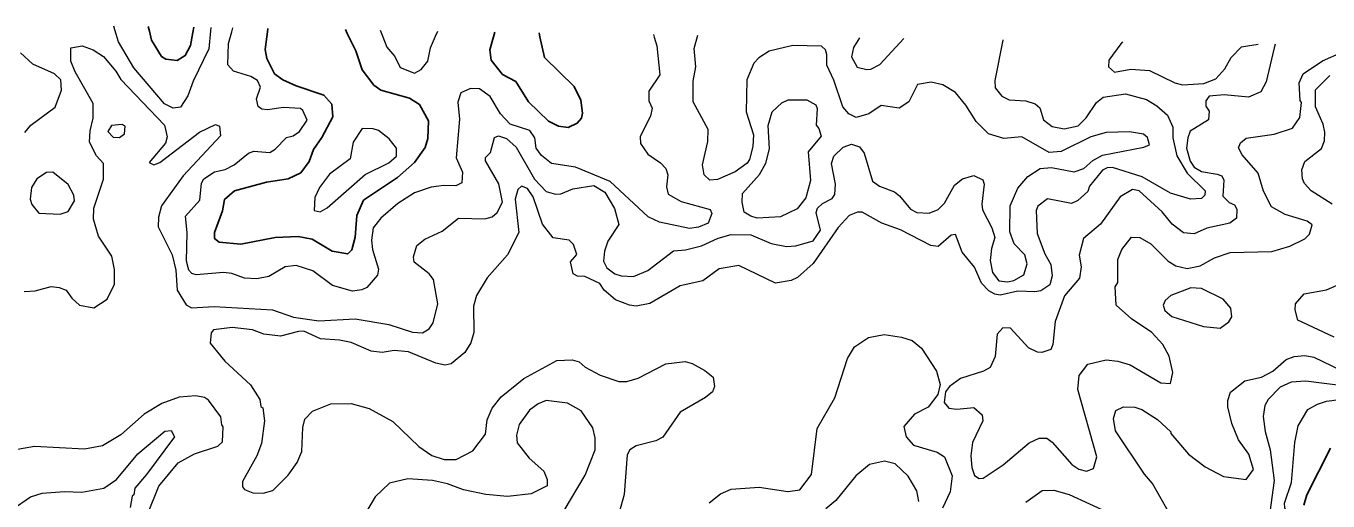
# Model space of a CAD drawing. Extents: x 763.2 to 816.8, y 7896.5 to 7952.7.
# Drawn here: x 796.15 to 801.26, y 7950.32 to 7952.18 of the extents above; entities that cross this region are included whole.
import ezdxf

# ---------------------------------------------------------------- set-up
doc = ezdxf.new("R2010")
doc.units = 0
doc.header["$LTSCALE"] = 0.064
doc.layers.add('1', color=7, linetype='Continuous', lineweight=25)
doc.layers.add('2', color=7, linetype='Continuous', lineweight=13)

msp = doc.modelspace()

# ---------------------------------------------------------------- linework, layer by layer
at = {"layer": '1'}
for points in [[(796.6316, 7952.1792), (796.6361, 7952.1607), (796.6445, 7952.1263), (796.6843, 7952.062), (796.7003, 7952.0515), (796.7454, 7952.0469), (796.777, 7952.0653), (796.7975, 7952.1045), (796.8065, 7952.1563), (796.81, 7952.1764)], [(797.1015, 7952.1719), (797.1012, 7952.1693), (797.0909, 7952.0891), (797.0976, 7952.054), (797.1266, 7951.9946), (797.1604, 7951.9705), (797.2115, 7951.9466), (797.3206, 7951.9098), (797.3515, 7951.8753), (797.3564, 7951.8255), (797.3134, 7951.7441), (797.2802, 7951.6971), (797.2634, 7951.651), (797.2302, 7951.6063), (797.1809, 7951.5827), (797.0955, 7951.5695), (796.9708, 7951.5358), (796.9314, 7951.5016), (796.9229, 7951.4566), (796.8921, 7951.3718), (796.8922, 7951.3482), (796.91, 7951.3342), (796.9953, 7951.3267), (797.13, 7951.3529), (797.2196, 7951.3561), (797.2747, 7951.3462), (797.3536, 7951.2988), (797.4148, 7951.2879), (797.4309, 7951.3045), (797.4437, 7951.3538), (797.4505, 7951.4392), (797.4767, 7951.4985), (797.6093, 7951.5875), (797.6768, 7951.6469), (797.7182, 7951.7047), (797.7282, 7951.7399), (797.7314, 7951.8101), (797.6956, 7951.8742), (797.6567, 7951.8987), (797.5447, 7951.9297), (797.5175, 7951.9502), (797.4707, 7952.0099), (797.4457, 7952.0836), (797.4128, 7952.1517), (797.4053, 7952.1672)], [(797.9914, 7952.158), (797.9835, 7952.1296), (797.9718, 7952.0878), (797.9775, 7952.0482), (798.0224, 7951.9914), (798.0736, 7951.9636), (798.1244, 7951.8839), (798.2026, 7951.8088), (798.2411, 7951.7886), (798.2796, 7951.7838), (798.3148, 7951.8001), (798.3315, 7951.8203), (798.3361, 7951.8402), (798.3296, 7951.8902), (798.3025, 7951.944), (798.1861, 7952.0585), (798.1688, 7952.1386), (798.1652, 7952.1552)], [(801.2713, 7950.5271), (801.1785, 7950.3439), (801.1665, 7950.3028)]]:
    msp.add_lwpolyline(points, dxfattribs=at)
at = {"layer": '2'}
for points in [[(796.8769, 7952.1754), (796.8758, 7952.1623), (796.8698, 7952.0925), (796.8078, 7951.9653), (796.7871, 7951.9082), (796.7586, 7951.863), (796.7296, 7951.8592), (796.6952, 7951.8765), (796.5754, 7952.0182), (796.5146, 7952.1191), (796.5008, 7952.167), (796.4967, 7952.1813)], [(797.0341, 7951.9842), (796.9665, 7952.005), (796.944, 7952.0299), (796.946, 7952.1131), (796.9592, 7952.1583), (796.9638, 7952.174)], [(798.6141, 7952.1482), (798.6172, 7952.1378), (798.6274, 7952.1034), (798.6387, 7951.9903), (798.5961, 7951.9256), (798.596, 7951.8878), (798.6088, 7951.8589), (798.6024, 7951.8281), (798.5615, 7951.7483), (798.563, 7951.7206), (798.5916, 7951.6795), (798.6412, 7951.6457), (798.6623, 7951.6228), (798.6699, 7951.5978), (798.6652, 7951.5511), (798.6715, 7951.5228), (798.7229, 7951.4932), (798.8365, 7951.462), (798.8437, 7951.4466), (798.8291, 7951.4089), (798.7913, 7951.3927), (798.7557, 7951.3876), (798.6377, 7951.4121), (798.5938, 7951.4339), (798.4448, 7951.5714), (798.3081, 7951.6286), (798.2144, 7951.6426), (798.1753, 7951.6736), (798.1535, 7951.7027), (798.1485, 7951.7429), (798.1296, 7951.7715), (798.0519, 7951.7963), (798.0139, 7951.8369), (797.974, 7951.9057), (797.9316, 7951.9351), (797.8966, 7951.9364), (797.8582, 7951.9195), (797.8466, 7951.8832), (797.853, 7951.8167), (797.8402, 7951.665), (797.8643, 7951.6084), (797.8626, 7951.5668), (797.8393, 7951.5551), (797.7914, 7951.5567), (797.7421, 7951.5502), (797.6764, 7951.5273), (797.611, 7951.4856), (797.5443, 7951.4285), (797.5149, 7951.3902), (797.5081, 7951.3421), (797.5114, 7951.3054), (797.5355, 7951.2278), (797.5318, 7951.2047), (797.4893, 7951.157), (797.47, 7951.147), (797.4332, 7951.1426), (797.3542, 7951.1638), (797.2773, 7951.2217), (797.2116, 7951.2428), (797.1685, 7951.2379), (797.1053, 7951.2002), (797.0584, 7951.1903), (797.0091, 7951.1935), (796.9591, 7951.2115), (796.9276, 7951.2148), (796.8193, 7951.206), (796.8033, 7951.2119), (796.791, 7951.225), (796.7817, 7951.26), (796.785, 7951.3727), (796.7785, 7951.436), (796.8341, 7951.4993), (796.8411, 7951.5648), (796.8501, 7951.5822), (796.8922, 7951.6102), (796.9333, 7951.6194), (796.9684, 7951.6369), (797.0246, 7951.6837), (797.0458, 7951.6912), (797.1085, 7951.6858), (797.1303, 7951.6985), (797.1738, 7951.745), (797.1998, 7951.7511), (797.2252, 7951.7674), (797.2549, 7951.8124), (797.2385, 7951.8504), (797.229, 7951.8578), (797.1619, 7951.8625), (797.0991, 7951.8527), (797.0774, 7951.8555), (797.0629, 7951.866), (797.0563, 7951.8962), (797.0723, 7951.9423), (797.061, 7951.9674), (797.0341, 7951.9842)], [(797.5422, 7952.165), (797.5518, 7952.1394), (797.5673, 7952.0982), (797.5992, 7952.0625), (797.6208, 7952.0183), (797.6767, 7951.9971), (797.7026, 7952.011), (797.7282, 7952.0435), (797.7387, 7952.0955), (797.7595, 7952.1418), (797.7683, 7952.1615)], [(799.9849, 7952.1267), (799.9847, 7952.1255), (799.9535, 7951.9685), (799.9553, 7951.9388), (799.9815, 7951.907), (800.0094, 7951.8922), (800.0758, 7951.8885), (800.1122, 7951.8758), (800.1307, 7951.8606), (800.1443, 7951.8137), (800.1789, 7951.7877), (800.2263, 7951.7788), (800.2807, 7951.7906), (800.3121, 7951.8219), (800.3527, 7951.8816), (800.3782, 7951.902), (800.4662, 7951.915), (800.5484, 7951.8936), (800.5899, 7951.8691), (800.6306, 7951.8322), (800.6517, 7951.7849), (800.652, 7951.7431), (800.6671, 7951.6728), (800.7079, 7951.6045), (800.7784, 7951.5356), (800.7778, 7951.5185), (800.7639, 7951.5054), (800.7216, 7951.5026), (800.6431, 7951.5259), (800.5313, 7951.5899), (800.4154, 7951.6273), (800.3941, 7951.6256), (800.3757, 7951.6158), (800.3251, 7951.5533), (800.3185, 7951.5328), (800.2799, 7951.4972), (800.2545, 7951.4862), (800.1606, 7951.5039), (800.122, 7951.4754), (800.1162, 7951.4588), (800.1191, 7951.3683), (800.1492, 7951.2889), (800.173, 7951.2467), (800.1785, 7951.202), (800.1698, 7951.1672), (800.1347, 7951.144), (800.1112, 7951.1394), (800.0438, 7951.1425), (799.974, 7951.1264), (799.9538, 7951.1297), (799.9301, 7951.1432), (799.9011, 7951.1733), (799.8744, 7951.2362), (799.8257, 7951.2949), (799.7988, 7951.364), (799.782, 7951.3622), (799.7307, 7951.317), (799.7026, 7951.3205), (799.5836, 7951.3824), (799.5108, 7951.4082), (799.4336, 7951.4513), (799.4151, 7951.4515), (799.3824, 7951.4391), (799.3394, 7951.3913), (799.2407, 7951.25), (799.1791, 7951.1961), (799.1547, 7951.1837), (799.0925, 7951.174), (798.9492, 7951.2423), (798.8721, 7951.2295), (798.8082, 7951.1831), (798.7191, 7951.1627), (798.6, 7951.0935), (798.5469, 7951.0839), (798.5197, 7951.0869), (798.4651, 7951.1077), (798.4213, 7951.1464), (798.4036, 7951.1718), (798.3454, 7951.2), (798.3161, 7951.2004), (798.299, 7951.2097), (798.2888, 7951.257), (798.3129, 7951.2861), (798.3, 7951.3249), (798.2831, 7951.3414), (798.22, 7951.3516), (798.1783, 7951.4046), (798.1423, 7951.5123), (798.1197, 7951.5446), (798.0963, 7951.5531), (798.0814, 7951.5412), (798.072, 7951.5033), (798.0864, 7951.3719), (798.042, 7951.2846), (797.9621, 7951.1941)], [(799.1606, 7952.1055), (799.0687, 7952.0823), (799.027, 7952.0564), (799.0082, 7952.0359), (798.9808, 7951.9699), (798.9779, 7951.8452), (799.0068, 7951.7549), (799.0034, 7951.7089), (798.9906, 7951.658), (798.9814, 7951.6433), (798.9352, 7951.6098), (798.8655, 7951.58), (798.8348, 7951.5766), (798.8132, 7951.598), (798.8065, 7951.6373), (798.8276, 7951.7294), (798.8291, 7951.7752), (798.7703, 7951.8848), (798.7694, 7951.9656), (798.7801, 7952.022), (798.7735, 7952.0934), (798.7882, 7952.1455)], [(799.4228, 7952.1355), (799.4166, 7952.1252), (799.3996, 7952.097), (799.3918, 7952.061), (799.413, 7952.0206), (799.4513, 7952.0105), (799.4674, 7952.0122), (799.5029, 7952.0301), (799.5805, 7952.1155), (799.5962, 7952.1328)], [(796.1471, 7951.7637), (796.1709, 7951.7922), (796.2661, 7951.8634), (796.2916, 7951.9306), (796.2882, 7951.9707), (796.2645, 7951.9934), (796.1792, 7952.0314), (796.131, 7952.0762)], [(796.1448, 7951.141), (796.1885, 7951.144), (796.2503, 7951.1605), (796.2827, 7951.1571), (796.3092, 7951.1466), (796.3319, 7951.1142), (796.3618, 7951.0867), (796.4187, 7951.0772), (796.4699, 7951.1109), (796.4987, 7951.1696), (796.4988, 7951.2271), (796.4888, 7951.2789), (796.4365, 7951.3577), (796.4169, 7951.4243), (796.4187, 7951.467), (796.4561, 7951.5815), (796.4559, 7951.6419), (796.4293, 7951.6731), (796.4006, 7951.7261), (796.4034, 7951.7705), (796.4153, 7951.8205), (796.415, 7951.8771), (796.3448, 7952.0015), (796.3283, 7952.0442), (796.3286, 7952.096), (796.3725, 7952.1039), (796.4162, 7952.0877), (796.4567, 7952.0623), (796.5046, 7952.0049), (796.5242, 7951.9715), (796.6955, 7951.7923), (796.7058, 7951.7472), (796.6994, 7951.7218), (796.6351, 7951.6468), (796.6533, 7951.6378), (796.6773, 7951.6462), (796.8326, 7951.7653), (796.8957, 7951.7956), (796.9118, 7951.7887), (796.9158, 7951.7504), (796.7685, 7951.5945), (796.684, 7951.4761), (796.6715, 7951.4328), (796.6701, 7951.3942), (796.7258, 7951.2849), (796.7406, 7951.225), (796.7455, 7951.1457), (796.78, 7951.0886), (796.8016, 7951.077), (796.8907, 7951.0816), (797.1187, 7951.0687), (797.2017, 7951.0408), (797.3016, 7951.026), (797.443, 7951.034), (797.5763, 7951.0113), (797.6691, 7950.9816), (797.7084, 7950.9792), (797.7346, 7950.9947), (797.7495, 7951.0178), (797.7676, 7951.093), (797.7509, 7951.1884), (797.7346, 7951.2097), (797.6757, 7951.2552), (797.6727, 7951.2764), (797.686, 7951.3215), (797.7172, 7951.3454), (797.7844, 7951.3769), (797.8491, 7951.4283), (797.9524, 7951.4255), (797.9807, 7951.4335), (798.0007, 7951.4503), (798.022, 7951.4905), (798.0073, 7951.5623), (797.9555, 7951.6531), (797.955, 7951.6658), (797.9752, 7951.6862), (797.9908, 7951.7444), (798.006, 7951.7504), (798.0381, 7951.7401), (798.0749, 7951.7064), (798.1478, 7951.5809), (798.1931, 7951.533), (798.2297, 7951.5226), (798.2503, 7951.5235), (798.2982, 7951.5432)], [(799.322, 7951.9698), (799.2939, 7952.0283), (799.2944, 7952.0704), (799.2888, 7952.0882), (799.2732, 7952.1023), (799.1606, 7952.1055)], [(801.053, 7952.1098), (801.0498, 7952.0962), (801.0186, 7951.9633), (800.998, 7951.9231), (800.9487, 7951.902), (800.8541, 7951.9116), (800.7946, 7951.9061), (800.7818, 7951.8885), (800.7817, 7951.8675), (800.7948, 7951.8475), (800.7916, 7951.8137), (800.7203, 7951.7691), (800.7105, 7951.743), (800.7062, 7951.7028), (800.7199, 7951.6523), (800.7362, 7951.6286), (800.7643, 7951.6112), (800.8262, 7951.6006), (800.8438, 7951.5942), (800.8521, 7951.5766), (800.8478, 7951.5143), (800.8733, 7951.49), (800.894, 7951.48), (800.9031, 7951.463), (800.9024, 7951.4279), (800.8762, 7951.4088), (800.7857, 7951.3893), (800.7354, 7951.3663), (800.6945, 7951.3707), (800.6492, 7951.4051), (800.6097, 7951.4527), (800.5193, 7951.5358), (800.4933, 7951.5402), (800.4449, 7951.5121), (800.3687, 7951.4051), (800.3017, 7951.3489), (800.2841, 7951.283), (800.2918, 7951.2377), (800.2853, 7951.1926), (800.2268, 7951.1234), (800.1904, 7951.0233), (800.1806, 7950.9331), (800.1733, 7950.9129), (800.1382, 7950.9013), (800.1213, 7950.9025), (800.0858, 7950.9198), (800.0148, 7950.9972), (799.9853, 7950.9979), (799.9632, 7950.9734), (799.9552, 7950.8854), (799.9356, 7950.8425), (799.9092, 7950.8281), (799.819, 7950.7991), (799.7756, 7950.7688), (799.7595, 7950.747), (799.7549, 7950.7055), (799.7734, 7950.684), (799.8048, 7950.6792), (799.871, 7950.6855), (799.9041, 7950.6569), (799.907, 7950.6342), (799.8666, 7950.5482), (799.8598, 7950.4967), (799.863, 7950.4514), (799.8742, 7950.4193), (799.8924, 7950.408), (799.908, 7950.4086), (799.9869, 7950.461), (800.0877, 7950.5472), (800.1281, 7950.5657), (800.1571, 7950.5655), (800.1788, 7950.5503), (800.2554, 7950.4628), (800.2828, 7950.4438), (800.3129, 7950.436), (800.3407, 7950.4473), (800.3541, 7950.4928), (800.2789, 7950.7572), (800.284, 7950.8115), (800.3186, 7950.8562), (800.3906, 7950.873), (800.4359, 7950.8683), (800.485, 7950.8536), (800.6044, 7950.7828), (800.6424, 7950.7805), (800.6517, 7950.8228), (800.6371, 7950.8878), (800.6129, 7950.9333), (800.5702, 7950.9794), (800.4895, 7951.0332), (800.4303, 7951.087), (800.4253, 7951.1588), (800.4366, 7951.1767), (800.4363, 7951.2656), (800.4515, 7951.3051)], [(800.4542, 7952.1193), (800.4485, 7952.1116), (800.4007, 7952.0475), (800.3992, 7952.022), (800.4232, 7952.0006), (800.4879, 7952.0118), (800.5609, 7952.0071), (800.6594, 7951.9582), (800.6904, 7951.9512), (800.7733, 7951.9564), (800.8206, 7951.9739), (800.8564, 7952.0141), (800.881, 7952.0587), (800.9216, 7952.1005), (800.9445, 7952.1041), (800.9874, 7952.1108)], [(800.6642, 7951.241), (800.7077, 7951.2313), (800.7587, 7951.2412), (800.8159, 7951.2729), (800.8771, 7951.2937), (801.0405, 7951.2977), (801.1107, 7951.3183), (801.1706, 7951.3478), (801.1888, 7951.3656), (801.1991, 7951.4015), (801.1791, 7951.4168), (801.0926, 7951.4422), (801.0392, 7951.4721), (801.0075, 7951.534), (800.9871, 7951.6044), (800.9237, 7951.6762), (800.91, 7951.7037), (800.9173, 7951.7231), (800.9402, 7951.7425), (801.0496, 7951.7569), (801.1214, 7951.7816), (801.1499, 7951.8223), (801.1565, 7951.8822), (801.1516, 7951.8898), (801.1483, 7951.9587), (801.1629, 7951.9945), (801.2399, 7952.0445), (801.3159, 7952.0794)], [(798.435, 7951.3382), (798.422, 7951.2994), (798.4187, 7951.2594), (798.4315, 7951.2338), (798.4629, 7951.2101), (798.4869, 7951.202), (798.5354, 7951.2), (798.592, 7951.223), (798.6921, 7951.3003), (798.7404, 7951.3042), (798.803, 7951.3202), (798.8682, 7951.3494), (798.9195, 7951.3647), (798.9964, 7951.3629), (799.0758, 7951.3286), (799.1357, 7951.3168), (799.1722, 7951.3196), (799.2412, 7951.3396), (799.2698, 7951.381), (799.2523, 7951.4509), (799.2572, 7951.467), (799.2772, 7951.486), (799.315, 7951.5055), (799.3256, 7951.5215), (799.3288, 7951.5616), (799.3128, 7951.6429), (799.322, 7951.6719), (799.3591, 7951.7066), (799.3907, 7951.7178), (799.4221, 7951.7082), (799.4415, 7951.6829), (799.474, 7951.5727), (799.5006, 7951.5533), (799.5602, 7951.5312), (799.5798, 7951.5162), (799.6227, 7951.4636), (799.6478, 7951.45), (799.6963, 7951.4484), (799.731, 7951.4623), (799.7558, 7951.4872), (799.7952, 7951.5575), (799.8272, 7951.5821), (799.8712, 7951.5959), (799.9068, 7951.5781), (799.9122, 7951.5616), (799.9027, 7951.4828), (799.9057, 7951.4613), (799.9422, 7951.3901), (799.9533, 7951.352), (799.9406, 7951.3093), (799.9354, 7951.2625), (799.9441, 7951.2156), (799.9689, 7951.1828), (800.0028, 7951.1789), (800.0279, 7951.1843), (800.0669, 7951.2057), (800.0799, 7951.2494), (800.0713, 7951.2842), (800.03, 7951.3281), (800.0127, 7951.3744), (800.0143, 7951.4761), (800.0433, 7951.5464), (800.0833, 7951.5912), (800.1315, 7951.6225), (800.1763, 7951.6274), (800.2654, 7951.6096), (800.3034, 7951.6228), (800.3386, 7951.654), (800.3759, 7951.6749), (800.5388, 7951.7062), (800.5609, 7951.7162), (800.552, 7951.7448), (800.5375, 7951.7578), (800.4826, 7951.767), (800.39, 7951.7636), (800.3308, 7951.747), (800.2138, 7951.6901), (800.1665, 7951.6853), (800.0601, 7951.7467), (799.9889, 7951.741), (799.9293, 7951.7582), (799.8803, 7951.8068), (799.84, 7951.8706), (799.7992, 7951.9211), (799.7491, 7951.9513), (799.7037, 7951.961), (799.6504, 7951.9517), (799.6165, 7951.8838), (799.5785, 7951.8596), (799.5082, 7951.8705), (799.4598, 7951.8375), (799.409, 7951.8232), (799.3803, 7951.8373), (799.3576, 7951.8644), (799.322, 7951.9698)], [(801.2775, 7951.483), (801.1954, 7951.5358), (801.1684, 7951.5644), (801.1606, 7951.5825), (801.1583, 7951.6182), (801.1694, 7951.6498), (801.2352, 7951.7018), (801.2466, 7951.732), (801.2485, 7951.7648), (801.2424, 7951.7962), (801.2124, 7951.8641), (801.2122, 7951.9315), (801.2681, 7951.9869)], [(798.2982, 7951.5432), (798.3805, 7951.5568), (798.4228, 7951.5306), (798.4612, 7951.4662), (798.4788, 7951.4029), (798.435, 7951.3382)], [(800.4515, 7951.3051), (800.4893, 7951.3543), (800.5231, 7951.3528), (800.566, 7951.3272), (800.6342, 7951.2595), (800.6642, 7951.241)], [(797.9621, 7951.1941), (797.9193, 7951.1251), (797.9074, 7951.0836), (797.909, 7950.9806), (797.897, 7950.9391), (797.874, 7950.9021)], [(801.2856, 7950.9622), (801.1431, 7951.0282), (801.1319, 7951.0693), (801.1339, 7951.0921), (801.1669, 7951.1317), (801.2544, 7951.1474), (801.2972, 7951.1652)], [(797.874, 7950.9021), (797.8206, 7950.8567), (797.7967, 7950.8519), (797.7601, 7950.8593), (797.6525, 7950.9049), (797.5966, 7950.9092), (797.5498, 7950.901), (797.5059, 7950.9075), (797.4285, 7950.9406), (797.3824, 7950.9504), (797.307, 7950.9554), (797.2419, 7950.9848), (797.2215, 7950.9846), (797.1505, 7950.9652), (797.0855, 7950.973), (797.0413, 7950.9899), (796.9608, 7950.9997), (796.888, 7950.9899), (796.8792, 7950.9787), (796.8742, 7950.9386), (796.9317, 7950.8675), (797.0334, 7950.7755), (797.0698, 7950.7169), (797.0741, 7950.6897), (797.0807, 7950.6848), (797.0873, 7950.6341), (797.0764, 7950.5452), (797.0573, 7950.4961), (797.0019, 7950.3959), (797.0019, 7950.3746), (797.0093, 7950.3647), (797.0419, 7950.3517), (797.0833, 7950.3505), (797.1201, 7950.3606), (797.1809, 7950.4208), (797.2155, 7950.4705), (797.235, 7950.5134), (797.2386, 7950.6078), (797.2456, 7950.6398), (797.2768, 7950.6711), (797.3488, 7950.7001), (797.4277, 7950.7022), (797.4988, 7950.6821), (797.5908, 7950.631), (797.6938, 7950.5329), (797.7442, 7950.4973), (797.7934, 7950.4822), (797.8399, 7950.482), (797.9051, 7950.5162), (797.9549, 7950.5814), (797.9618, 7950.638), (797.9811, 7950.6835), (798.0164, 7950.7273), (798.1059, 7950.7998), (798.2355, 7950.8707), (798.2954, 7950.873), (798.3223, 7950.865), (798.3465, 7950.8437), (798.405, 7950.8124), (798.4784, 7950.7877), (798.51, 7950.7877), (798.5538, 7950.8011), (798.6624, 7950.8568), (798.7384, 7950.8664), (798.7662, 7950.8581), (798.8156, 7950.8307), (798.8485, 7950.8043), (798.8539, 7950.7689), (798.8454, 7950.748), (798.8189, 7950.7248), (798.7186, 7950.668), (798.6506, 7950.5697), (798.6231, 7950.5559), (798.5461, 7950.5357), (798.5217, 7950.5207), (798.5107, 7950.5008), (798.4988, 7950.3449), (798.4596, 7950.2042)], [(798.8329, 7950.3126), (798.877, 7950.3471), (798.919, 7950.3664), (799.0291, 7950.3734), (799.1416, 7950.3571), (799.1881, 7950.3634), (799.2336, 7950.4236), (799.2562, 7950.6039), (799.3256, 7950.7245), (799.375, 7950.878), (799.4026, 7950.9234), (799.4573, 7950.96), (799.5189, 7950.9716), (799.5879, 7950.9619), (799.6287, 7950.9482), (799.6663, 7950.9184), (799.7249, 7950.8287), (799.7392, 7950.7766), (799.7298, 7950.7368), (799.6919, 7950.6877), (799.6383, 7950.6597), (799.5971, 7950.6122), (799.6058, 7950.571), (799.6345, 7950.5383), (799.7277, 7950.5106), (799.7564, 7950.4929), (799.7857, 7950.4178), (799.7777, 7950.356), (799.7488, 7950.2917)], [(800.6623, 7950.2291), (800.5718, 7950.3876), (800.5409, 7950.4242), (800.4272, 7950.5948), (800.4186, 7950.6424), (800.4289, 7950.6739), (800.4581, 7950.6891), (800.5027, 7950.6874), (800.5309, 7950.6781), (800.5923, 7950.6387), (800.6441, 7950.5912), (800.6445, 7950.5835), (800.7133, 7950.5029), (800.7783, 7950.453), (800.8515, 7950.416), (800.9396, 7950.4036), (800.9687, 7950.4434), (800.9509, 7950.5033), (800.9102, 7950.5591), (800.883, 7950.6239), (800.8673, 7950.6881), (800.868, 7950.7141), (800.8781, 7950.7466), (800.9344, 7950.7904), (801.0001, 7950.8047), (801.0447, 7950.8287), (801.0974, 7950.8746), (801.1281, 7950.8862), (801.1706, 7950.8895), (801.2057, 7950.8828), (801.3116, 7950.8318)], [(801.3281, 7950.7696), (801.1736, 7950.7892), (801.116, 7950.7847), (801.0731, 7950.7653), (801.0263, 7950.7179), (801.0133, 7950.6941), (801.007, 7950.6505), (801.0145, 7950.5924), (801.0345, 7950.5204), (801.0495, 7950.3996), (801.033, 7950.2761)], [(796.8178, 7950.7317), (796.7529, 7950.7268), (796.6851, 7950.7014), (796.6157, 7950.6594), (796.5242, 7950.5793), (796.4521, 7950.5364), (796.3816, 7950.523), (796.186, 7950.5328), (796.0964, 7950.5179)], [(796.9262, 7950.6097), (796.92, 7950.6181), (796.9164, 7950.65), (796.8678, 7950.7143), (796.8525, 7950.7255), (796.8178, 7950.7317)], [(798.2639, 7950.2825), (798.3457, 7950.4206), (798.3855, 7950.5198), (798.3858, 7950.5677), (798.3765, 7950.6063), (798.3309, 7950.6726), (798.2764, 7950.7035), (798.1933, 7950.7135), (798.1616, 7950.7001), (798.1271, 7950.6751), (798.0874, 7950.6196), (798.0767, 7950.5782), (798.0787, 7950.5474), (798.1266, 7950.488), (798.1834, 7950.4363), (798.1967, 7950.4041), (798.1969, 7950.379), (798.1337, 7950.3472), (798.0415, 7950.3373), (797.9565, 7950.3454), (797.8686, 7950.3629), (797.8065, 7950.3867), (797.7466, 7950.4), (797.6501, 7950.4063), (797.5789, 7950.3897), (797.5218, 7950.3362), (797.4838, 7950.272)], [(801.1003, 7950.2014), (801.1087, 7950.2508), (801.091, 7950.2932), (801.0908, 7950.3112), (801.1171, 7950.3922), (801.1302, 7950.5486), (801.1438, 7950.6146), (801.1824, 7950.6783), (801.2201, 7950.6996), (801.2551, 7950.7103), (801.387, 7950.728)], [(796.0974, 7950.2857), (796.1691, 7950.3365), (796.2157, 7950.3503), (796.3028, 7950.3571), (796.3715, 7950.3538), (796.4575, 7950.3692), (796.5076, 7950.4035), (796.5911, 7950.5049), (796.6967, 7950.5927), (796.7221, 7950.5954), (796.7349, 7950.5715), (796.6255, 7950.4232), (796.5796, 7950.3699), (796.5758, 7950.344), (796.5683, 7950.3386), (796.5614, 7950.2937)], [(796.6273, 7950.264), (796.6728, 7950.3778), (796.7494, 7950.4689), (796.8131, 7950.5043), (796.9051, 7950.5339), (796.9236, 7950.5509), (796.9262, 7950.6097)], [(799.6555, 7950.3178), (799.6474, 7950.3592), (799.6141, 7950.4166), (799.5625, 7950.4658), (799.5211, 7950.4752), (799.4613, 7950.4624), (799.408, 7950.4179), (799.3301, 7950.322), (799.2907, 7950.2889)], [(800.0749, 7950.3151), (800.1398, 7950.3602), (800.1856, 7950.3619), (800.2451, 7950.3447), (800.4052, 7950.2724)]]:
    msp.add_lwpolyline(points, dxfattribs=at)
for points in [[(799.0692, 7951.7004), (799.064, 7951.7912), (799.0793, 7951.8455), (799.118, 7951.8804), (799.1432, 7951.8916), (799.2158, 7951.8922), (799.2507, 7951.8731), (799.2565, 7951.8582), (799.2522, 7951.7923), (799.2636, 7951.7792), (799.2726, 7951.7498), (799.2208, 7951.6879), (799.2304, 7951.5755), (799.2126, 7951.5073), (799.1776, 7951.4648), (799.1127, 7951.4338), (799.0208, 7951.4285), (798.9964, 7951.4355), (798.9706, 7951.4523), (798.9626, 7951.4912), (798.9637, 7951.5245), (799.0306, 7951.5992), (799.0544, 7951.6439)], [(796.5384, 7951.7582), (796.5417, 7951.7884), (796.5293, 7951.7953), (796.4873, 7951.7919), (796.4736, 7951.7674), (796.4942, 7951.7461), (796.5191, 7951.7445)], [(797.5766, 7951.7396), (797.5355, 7951.7719), (797.5144, 7951.7786), (797.4712, 7951.7791), (797.4358, 7951.726), (797.4242, 7951.6608), (797.3423, 7951.6011), (797.3043, 7951.5485), (797.2848, 7951.5091), (797.2825, 7951.4588), (797.3068, 7951.4535), (797.3338, 7951.4681), (797.4829, 7951.5989), (797.576, 7951.6458), (797.6064, 7951.671), (797.6063, 7951.7029)], [(796.2857, 7951.4436), (796.3169, 7951.4539), (796.3426, 7951.4959), (796.3399, 7951.5178), (796.3175, 7951.56), (796.2579, 7951.6087), (796.2321, 7951.6073), (796.1949, 7951.5829), (796.1741, 7951.549), (796.1688, 7951.5032), (796.175, 7951.4818), (796.2022, 7951.4482)], [(800.88, 7951.0756), (800.8496, 7951.1108), (800.7646, 7951.1523), (800.7227, 7951.1556), (800.6444, 7951.1248), (800.6219, 7951.1059), (800.6142, 7951.0878), (800.6201, 7951.0663), (800.6482, 7951.0427), (800.772, 7951.0031), (800.8375, 7950.9966), (800.8712, 7951.0217), (800.8836, 7951.0419)]]:
    msp.add_lwpolyline(points, close=True, dxfattribs=at)

doc.saveas('drawing.dxf')
